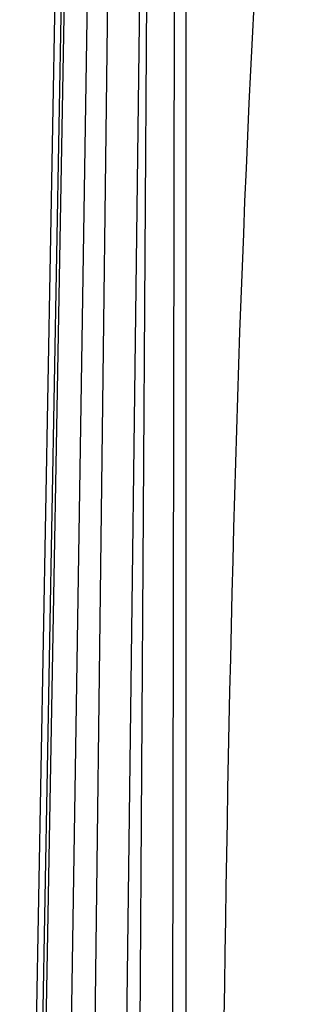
# Paper-space layout 'Sheet' of a CAD drawing. Header units: inches. Extents: x 0.2 to 10.8, y 0.2 to 8.3.
# Tile 404 of 545: x 7.3671 to 7.3854, y 4.6776 to 4.739. Entities that reach past the tile are written whole.
import ezdxf

# ---------------------------------------------------------------- set-up
doc = ezdxf.new("R2010")
doc.units = ezdxf.units.IN
doc.header["$MEASUREMENT"] = 0
doc.layers.get('0').update_dxf_attribs({"lineweight": 5})

psp = doc.layouts.new('Sheet')

# ---------------------------------------------------------------- linework, layer by layer
at = {"color": 0, "linetype": 'ByBlock', "lineweight": -3}
for p, q in [((7.367054, 4.619786), (7.376861, 5.154422)), ((7.37687, 5.141804), (7.367447, 4.619786)), ((7.367697, 4.619786), (7.376867, 5.137296)), ((7.36942, 4.619786), (7.37697, 5.113643)), ((7.37694, 5.099423), (7.371021, 4.619786)), ((7.377115, 5.076142), (7.37416, 4.619786)), ((7.377211, 5.061876), (7.37645, 4.619786)), ((7.377422, 4.619786), (7.377361, 5.016398)), ((7.3754, 4.811892), (7.372993, 4.619786))]:
    psp.add_line(p, q, dxfattribs=at)
psp.add_open_spline([(7.385438, 4.790029), (7.384178, 4.77671), (7.379367, 4.720086), (7.379816, 4.663203), (7.378959, 4.619784)], degree=3, knots=[0, 0, 0, 0, 0.235515, 1, 1, 1, 1], dxfattribs=at)

doc.saveas('drawing.dxf')
